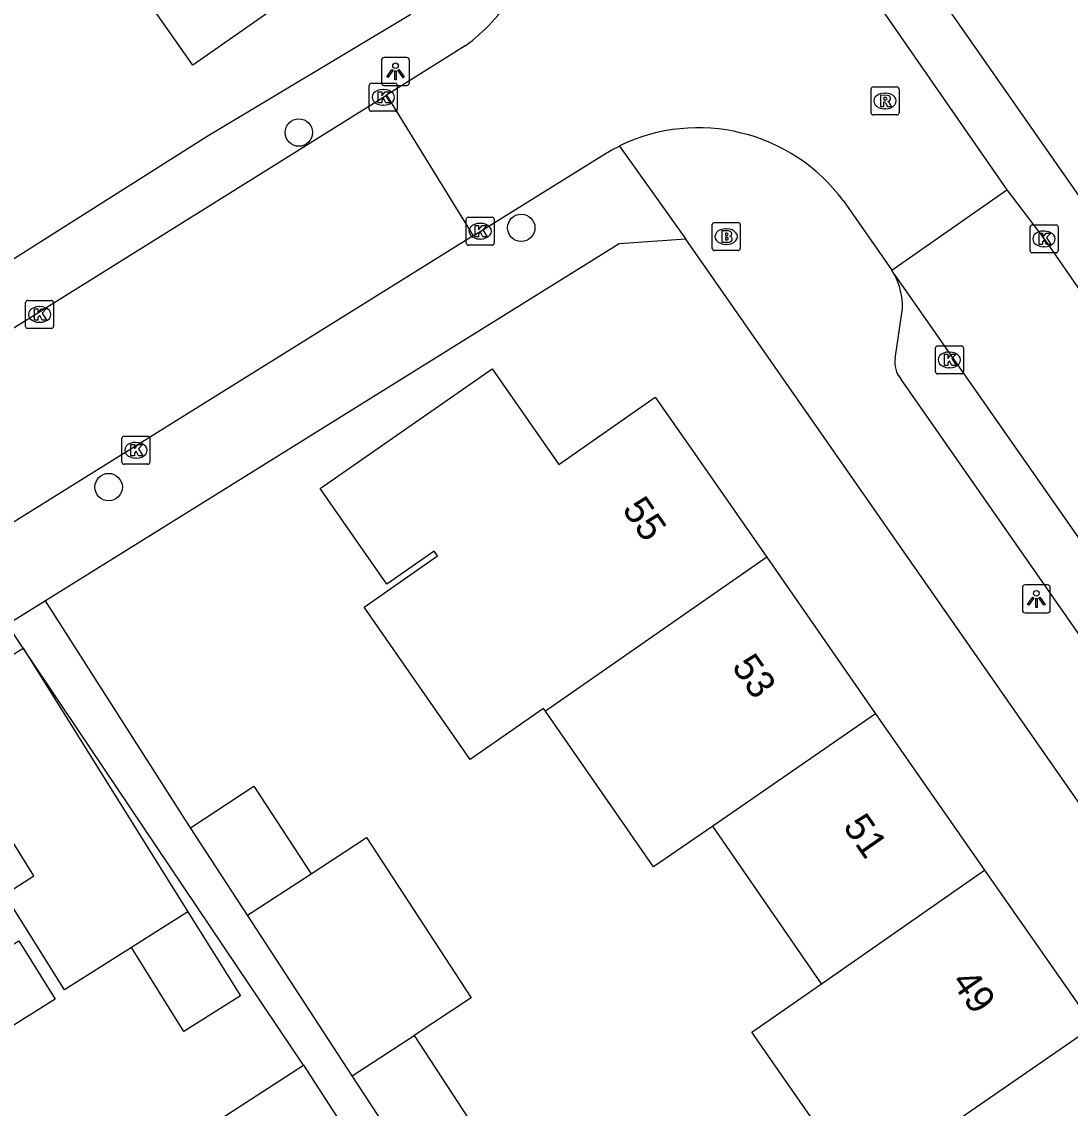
# Model space of a CAD drawing. Extents: x 159353 to 160616, y 385893 to 387321.
# Drawn here: x 159829.98 to 159867.44, y 386245.89 to 386284.7 of the extents above; entities that cross this region are included whole.
import ezdxf

# ---------------------------------------------------------------- set-up
doc = ezdxf.new("R2010")
doc.units = 0
for name, color, linetype in [('IMGEO_Boom', 7, 'Continuous'), ('IMGEO_Brandkraan', 7, 'Continuous'), ('IMGEO_Kolk', 7, 'Continuous'), ('IMGEO_Lichtpunt', 7, 'Continuous'), ('IMGEO_Pand', 7, 'Continuous'), ('IMGEO_Pand_nummerreeks', 7, 'Continuous'), ('IMGEO_Rijbaan_lokaal_open', 7, 'Continuous'), ('IMGEO_Rioolput', 7, 'Continuous'), ('IMGEO_Voetpad_open', 7, 'Continuous')]:
    doc.layers.add(name, color=color, linetype=linetype)

msp = doc.modelspace()

# ---------------------------------------------------------------- linework, layer by layer
at = {"layer": 'IMGEO_Boom'}
for centre in [(159839.879, 386280.74), (159847.827, 386277.341), (159833.085, 386268.079)]:
    msp.add_circle(centre, 0.489, dxfattribs=at)
at = {"layer": 'IMGEO_Brandkraan'}
for p, q in [((159854.721, 386277.526), (159855.573, 386277.526)), ((159854.646, 386276.6), (159854.646, 386277.452)), ((159855.134, 386277.306), (159855.159, 386277.306)), ((159855.647, 386277.452), (159855.647, 386276.6)), ((159855.157, 386276.746), (159855.132, 386276.746)), ((159855.573, 386276.526), (159854.721, 386276.526))]:
    msp.add_line(p, q, dxfattribs=at)
for points in [[(159854.721, 386277.526), (159855.573, 386277.526)], [(159854.646, 386276.6), (159854.646, 386277.452)], [(159854.994, 386277.226), (159854.994, 386276.826), (159855.207, 386276.826)], [(159855.225, 386277.226), (159854.994, 386277.226)], [(159855.173, 386277.145), (159855.119, 386277.145), (159855.119, 386277.069)], [(159855.647, 386277.452), (159855.647, 386276.6)], [(159855.119, 386277.069), (159855.172, 386277.069)], [(159855.181, 386276.993), (159855.119, 386276.993), (159855.119, 386276.912)], [(159855.119, 386276.912), (159855.181, 386276.912)], [(159855.573, 386276.526), (159854.721, 386276.526)]]:
    msp.add_lwpolyline(points, dxfattribs=at)
for centre, radius, start, end in [((159854.723, 386277.45), 0.0765, 91.552, 178.448), ((159854.723, 386277.45), 0.0765, 91.552, 178.448), ((159855.571, 386277.45), 0.0765, 1.552, 88.448), ((159855.571, 386277.45), 0.0765, 1.552, 88.448), ((159855.174, 386277.107), 0.0379, 267.8285, 90.9355), ((159855.229, 386277.081), 0.145, 59.4692, 91.5367), ((159855.254, 386277.128), 0.0922, 285.5137, 58.1501), ((159855.182, 386276.952), 0.0404, 269.8759, 90.5077), ((159855.213, 386277.077), 0.251, 268.6676, 293.5347), ((159855.259, 386276.936), 0.105, 301.3115, 78.989), ((159854.723, 386276.602), 0.0765, 181.552, 268.448), ((159854.723, 386276.602), 0.0765, 181.552, 268.448), ((159855.571, 386276.602), 0.0765, 271.552, 358.448), ((159855.571, 386276.602), 0.0765, 271.552, 358.448)]:
    msp.add_arc(centre, radius, start, end, dxfattribs=at)
for centre, major_axis, ratio, start_param, end_param in [((159855.133, 386277.026), (-0.387, 0.002), 0.722429, 4.712389, 7.853982), ((159855.158, 386277.026), (-0.39, 0.002), 0.717154, 1.570796, 4.712389)]:
    msp.add_ellipse(centre, major_axis=major_axis, ratio=ratio, start_param=start_param, end_param=end_param, dxfattribs=at)
at = {"layer": 'IMGEO_Kolk'}
for p, q in [((159842.395, 386281.575), (159842.395, 386282.427)), ((159842.47, 386282.501), (159843.322, 386282.501)), ((159842.883, 386282.281), (159842.908, 386282.281)), ((159843.396, 386282.427), (159843.396, 386281.575)), ((159843.322, 386281.501), (159842.47, 386281.501)), ((159842.906, 386281.721), (159842.881, 386281.721)), ((159845.858, 386276.793), (159845.858, 386277.645)), ((159845.933, 386277.719), (159846.785, 386277.719)), ((159846.346, 386277.499), (159846.371, 386277.499)), ((159846.859, 386277.645), (159846.859, 386276.793)), ((159866.002, 386276.517), (159866.002, 386277.369)), ((159866.077, 386277.443), (159866.929, 386277.443)), ((159866.49, 386277.223), (159866.515, 386277.223)), ((159867.003, 386277.369), (159867.003, 386276.517)), ((159846.785, 386276.719), (159845.933, 386276.719)), ((159846.369, 386276.939), (159846.344, 386276.939)), ((159866.929, 386276.443), (159866.077, 386276.443)), ((159866.513, 386276.663), (159866.488, 386276.663)), ((159830.117, 386273.817), (159830.117, 386274.669)), ((159830.192, 386274.743), (159831.044, 386274.743)), ((159830.605, 386274.523), (159830.63, 386274.523)), ((159831.118, 386274.669), (159831.118, 386273.817)), ((159831.044, 386273.743), (159830.192, 386273.743)), ((159830.628, 386273.963), (159830.603, 386273.963)), ((159862.62, 386272.195), (159862.62, 386273.047)), ((159862.695, 386273.121), (159863.547, 386273.121)), ((159863.108, 386272.901), (159863.133, 386272.901)), ((159863.621, 386273.047), (159863.621, 386272.195)), ((159863.547, 386272.121), (159862.695, 386272.121)), ((159863.131, 386272.341), (159863.106, 386272.341)), ((159833.559, 386268.969), (159833.559, 386269.821)), ((159833.634, 386269.895), (159834.486, 386269.895)), ((159834.56, 386269.821), (159834.56, 386268.969)), ((159834.047, 386269.675), (159834.072, 386269.675)), ((159834.07, 386269.115), (159834.045, 386269.115)), ((159834.486, 386268.895), (159833.634, 386268.895))]:
    msp.add_line(p, q, dxfattribs=at)
for points in [[(159842.395, 386281.575), (159842.395, 386282.427)], [(159842.47, 386282.501), (159843.322, 386282.501)], [(159842.716, 386282.201), (159842.839, 386282.201), (159842.839, 386282.05), (159842.969, 386282.201), (159843.133, 386282.201), (159842.987, 386282.05), (159843.14, 386281.801), (159842.988, 386281.801), (159842.903, 386281.965), (159842.839, 386281.898), (159842.839, 386281.801), (159842.716, 386281.801), (159842.716, 386282.201)], [(159843.396, 386282.427), (159843.396, 386281.575)], [(159843.322, 386281.501), (159842.47, 386281.501)], [(159845.858, 386276.793), (159845.858, 386277.645)], [(159845.933, 386277.719), (159846.785, 386277.719)], [(159846.859, 386277.645), (159846.859, 386276.793)], [(159846.179, 386277.419), (159846.302, 386277.419), (159846.302, 386277.268), (159846.432, 386277.419), (159846.596, 386277.419), (159846.45, 386277.268), (159846.603, 386277.019), (159846.451, 386277.019), (159846.366, 386277.183), (159846.302, 386277.116), (159846.302, 386277.019), (159846.179, 386277.019), (159846.179, 386277.419)], [(159866.002, 386276.517), (159866.002, 386277.369)], [(159866.077, 386277.443), (159866.929, 386277.443)], [(159866.323, 386277.143), (159866.446, 386277.143), (159866.446, 386276.992), (159866.576, 386277.143), (159866.74, 386277.143), (159866.594, 386276.992), (159866.747, 386276.743), (159866.595, 386276.743), (159866.51, 386276.907), (159866.446, 386276.84), (159866.446, 386276.743), (159866.323, 386276.743), (159866.323, 386277.143)], [(159867.003, 386277.369), (159867.003, 386276.517)], [(159846.785, 386276.719), (159845.933, 386276.719)], [(159866.929, 386276.443), (159866.077, 386276.443)], [(159830.117, 386273.817), (159830.117, 386274.669)], [(159830.192, 386274.743), (159831.044, 386274.743)], [(159830.438, 386274.443), (159830.561, 386274.443), (159830.561, 386274.292), (159830.691, 386274.443), (159830.855, 386274.443), (159830.709, 386274.292), (159830.862, 386274.043), (159830.71, 386274.043), (159830.625, 386274.207), (159830.561, 386274.14), (159830.561, 386274.043), (159830.438, 386274.043), (159830.438, 386274.443)], [(159831.118, 386274.669), (159831.118, 386273.817)], [(159831.044, 386273.743), (159830.192, 386273.743)], [(159862.62, 386272.195), (159862.62, 386273.047)], [(159862.695, 386273.121), (159863.547, 386273.121)], [(159863.621, 386273.047), (159863.621, 386272.195)], [(159862.941, 386272.821), (159863.064, 386272.821), (159863.064, 386272.67), (159863.194, 386272.821), (159863.358, 386272.821), (159863.212, 386272.67), (159863.365, 386272.421), (159863.213, 386272.421), (159863.128, 386272.585), (159863.064, 386272.518), (159863.064, 386272.421), (159862.941, 386272.421), (159862.941, 386272.821)], [(159863.547, 386272.121), (159862.695, 386272.121)], [(159833.559, 386268.969), (159833.559, 386269.821)], [(159833.634, 386269.895), (159834.486, 386269.895)], [(159834.56, 386269.821), (159834.56, 386268.969)], [(159833.88, 386269.595), (159834.003, 386269.595), (159834.003, 386269.444), (159834.133, 386269.595), (159834.297, 386269.595), (159834.151, 386269.444), (159834.304, 386269.195), (159834.152, 386269.195), (159834.067, 386269.359), (159834.003, 386269.292), (159834.003, 386269.195), (159833.88, 386269.195), (159833.88, 386269.595)], [(159834.486, 386268.895), (159833.634, 386268.895)]]:
    msp.add_lwpolyline(points, dxfattribs=at)
for centre, start, end in [((159842.472, 386282.425), 91.552, 178.448), ((159842.472, 386282.425), 91.552, 178.448), ((159843.32, 386282.425), 1.552, 88.448), ((159843.32, 386282.425), 1.552, 88.448), ((159842.472, 386281.577), 181.552, 268.448), ((159842.472, 386281.577), 181.552, 268.448), ((159843.32, 386281.577), 271.552, 358.448), ((159843.32, 386281.577), 271.552, 358.448), ((159845.935, 386277.643), 91.552, 178.448), ((159845.935, 386277.643), 91.552, 178.448), ((159846.783, 386277.643), 1.552, 88.448), ((159846.783, 386277.643), 1.552, 88.448), ((159866.079, 386277.367), 91.552, 178.448), ((159866.079, 386277.367), 91.552, 178.448), ((159866.927, 386277.367), 1.552, 88.448), ((159866.927, 386277.367), 1.552, 88.448), ((159845.935, 386276.795), 181.552, 268.448), ((159845.935, 386276.795), 181.552, 268.448), ((159846.783, 386276.795), 271.552, 358.448), ((159846.783, 386276.795), 271.552, 358.448), ((159866.079, 386276.519), 181.552, 268.448), ((159866.079, 386276.519), 181.552, 268.448), ((159866.927, 386276.519), 271.552, 358.448), ((159866.927, 386276.519), 271.552, 358.448), ((159830.194, 386274.667), 91.552, 178.448), ((159830.194, 386274.667), 91.552, 178.448), ((159831.042, 386274.667), 1.552, 88.448), ((159831.042, 386274.667), 1.552, 88.448), ((159830.194, 386273.819), 181.552, 268.448), ((159830.194, 386273.819), 181.552, 268.448), ((159831.042, 386273.819), 271.552, 358.448), ((159831.042, 386273.819), 271.552, 358.448), ((159862.697, 386273.045), 91.552, 178.448), ((159862.697, 386273.045), 91.552, 178.448), ((159863.545, 386273.045), 1.552, 88.448), ((159863.545, 386273.045), 1.552, 88.448), ((159862.697, 386272.197), 181.552, 268.448), ((159862.697, 386272.197), 181.552, 268.448), ((159863.545, 386272.197), 271.552, 358.448), ((159863.545, 386272.197), 271.552, 358.448), ((159833.636, 386269.819), 91.552, 178.448), ((159833.636, 386269.819), 91.552, 178.448), ((159834.484, 386269.819), 1.552, 88.448), ((159834.484, 386269.819), 1.552, 88.448), ((159833.636, 386268.971), 181.552, 268.448), ((159833.636, 386268.971), 181.552, 268.448), ((159834.484, 386268.971), 271.552, 358.448), ((159834.484, 386268.971), 271.552, 358.448)]:
    msp.add_arc(centre, 0.0765, start, end, dxfattribs=at)
for centre, major_axis, ratio, start_param, end_param in [((159842.882, 386282.001), (-0.387, 0.002), 0.722429, 4.712389, 7.853982), ((159842.907, 386282.001), (-0.39, 0.002), 0.717154, 1.570796, 4.712389), ((159846.345, 386277.219), (-0.387, 0.002), 0.722429, 4.712389, 7.853982), ((159846.37, 386277.219), (-0.39, 0.002), 0.717154, 1.570796, 4.712389), ((159866.489, 386276.943), (-0.387, 0.002), 0.722429, 4.712389, 7.853982), ((159866.514, 386276.943), (-0.39, 0.002), 0.717154, 1.570796, 4.712389), ((159830.604, 386274.243), (-0.387, 0.002), 0.722429, 4.712389, 7.853982), ((159830.629, 386274.243), (-0.39, 0.002), 0.717154, 1.570796, 4.712389), ((159863.107, 386272.621), (-0.387, 0.002), 0.722429, 4.712389, 7.853982), ((159863.132, 386272.621), (-0.39, 0.002), 0.717154, 1.570796, 4.712389), ((159834.046, 386269.395), (-0.387, 0.002), 0.722429, 4.712389, 7.853982), ((159834.071, 386269.395), (-0.39, 0.002), 0.717154, 1.570796, 4.712389)]:
    msp.add_ellipse(centre, major_axis=major_axis, ratio=ratio, start_param=start_param, end_param=end_param, dxfattribs=at)
at = {"layer": 'IMGEO_Lichtpunt'}
for p, q in [((159842.833, 386283.329), (159842.833, 386282.522)), ((159842.833, 386283.329), (159842.833, 386282.522)), ((159843.735, 386283.424), (159842.927, 386283.424)), ((159843.735, 386283.424), (159842.927, 386283.424)), ((159843.829, 386282.522), (159843.829, 386283.329)), ((159843.829, 386282.522), (159843.829, 386283.329)), ((159842.927, 386282.428), (159843.735, 386282.428)), ((159842.927, 386282.428), (159843.735, 386282.428)), ((159865.728, 386264.487), (159865.728, 386263.68)), ((159865.728, 386264.487), (159865.728, 386263.68)), ((159866.63, 386264.582), (159865.822, 386264.582)), ((159866.63, 386264.582), (159865.822, 386264.582)), ((159866.724, 386263.68), (159866.724, 386264.487)), ((159866.724, 386263.68), (159866.724, 386264.487)), ((159865.822, 386263.586), (159866.63, 386263.586)), ((159865.822, 386263.586), (159866.63, 386263.586))]:
    msp.add_line(p, q, dxfattribs=at)
for points in [[(159843.207, 386282.993), (159843.246, 386282.965), (159843.058, 386282.703), (159843.02, 386282.73), (159843.207, 386282.993)], [(159843.309, 386282.945), (159843.356, 386282.945), (159843.356, 386282.623), (159843.309, 386282.623), (159843.309, 386282.945)], [(159843.419, 386282.965), (159843.457, 386282.992), (159843.644, 386282.73), (159843.605, 386282.702), (159843.419, 386282.965)], [(159866.102, 386264.151), (159866.141, 386264.123), (159865.953, 386263.861), (159865.915, 386263.888), (159866.102, 386264.151)], [(159866.204, 386264.103), (159866.251, 386264.103), (159866.251, 386263.781), (159866.204, 386263.781), (159866.204, 386264.103)], [(159866.314, 386264.123), (159866.352, 386264.15), (159866.539, 386263.888), (159866.5, 386263.86), (159866.314, 386264.123)]]:
    msp.add_lwpolyline(points, dxfattribs=at)
for centre in [(159843.332, 386283.127), (159866.227, 386264.285)]:
    msp.add_circle(centre, 0.0994, dxfattribs=at)
for centre, start, end in [((159842.927, 386283.329), 90, 180), ((159842.927, 386283.329), 90, 180), ((159843.735, 386283.329), 0, 90), ((159843.735, 386283.329), 0, 90), ((159842.927, 386282.522), 180, 270), ((159842.927, 386282.522), 180, 270), ((159843.735, 386282.522), 270, 0), ((159843.735, 386282.522), 270, 360), ((159865.822, 386264.487), 90, 180), ((159865.822, 386264.487), 90, 180), ((159866.63, 386264.487), 0, 90), ((159866.63, 386264.487), 0, 90), ((159865.822, 386263.68), 180, 270), ((159865.822, 386263.68), 180, 270), ((159866.63, 386263.68), 270, 0), ((159866.63, 386263.68), 270, 360)]:
    msp.add_arc(centre, 0.0946, start, end, dxfattribs=at)
at = {"layer": 'IMGEO_Pand'}
for points in [[(159838.178, 386291.913), (159841.607, 386287.012), (159836.092, 386283.152), (159833.225, 386287.249), (159832.662, 386288.053)], [(159848.691, 386260.07), (159848.621, 386260.171), (159845.999, 386258.346), (159842.208, 386263.793), (159844.831, 386265.618), (159844.716, 386265.784), (159843.029, 386264.61), (159840.646, 386268.032), (159846.784, 386272.307), (159849.167, 386268.885), (159852.613, 386271.285), (159854.214, 386268.988), (159856.593, 386265.573)], [(159856.593, 386265.573), (159848.691, 386260.07)], [(159856.593, 386265.573), (159860.486, 386259.984)], [(159833.898, 386251.63), (159831.503, 386250.119), (159829.371, 386253.53), (159830.409, 386254.19), (159827.501, 386258.843), (159826.646, 386260.211), (159830.029, 386262.325)], [(159830.029, 386262.325), (159835.917, 386252.903)], [(159854.666, 386255.97), (159852.555, 386254.514), (159848.691, 386260.07)], [(159860.486, 386259.984), (159854.666, 386255.97)], [(159860.486, 386259.984), (159864.38, 386254.395)], [(159836.008, 386255.91), (159838.275, 386257.391), (159840.317, 386254.265)], [(159838.049, 386252.784), (159836.008, 386255.91)], [(159858.552, 386250.337), (159854.666, 386255.97)], [(159840.317, 386254.265), (159842.299, 386255.56), (159846.041, 386249.83), (159843.996, 386248.494)], [(159838.049, 386252.784), (159840.317, 386254.265)], [(159858.552, 386250.337), (159858.821, 386250.524), (159864.38, 386254.395)], [(159864.38, 386254.395), (159867.442, 386250), (159868.273, 386248.807)], [(159835.917, 386252.903), (159837.793, 386249.901), (159835.769, 386248.636), (159833.898, 386251.63)], [(159835.917, 386252.903), (159833.898, 386251.63)], [(159841.79, 386247.054), (159838.049, 386252.784)], [(159831.178, 386249.783), (159827.955, 386247.769), (159826.649, 386249.858), (159829.872, 386251.872), (159831.178, 386249.783)], [(159860.22, 386243.199), (159859.962, 386243.015), (159856.068, 386248.607), (159858.552, 386250.337)], [(159868.273, 386248.807), (159862.69, 386244.961), (159860.22, 386243.199)], [(159841.79, 386247.054), (159843.996, 386248.494)], [(159843.996, 386248.494), (159847.677, 386242.856)], [(159841.26, 386240.183), (159840.117, 386239.446), (159839.887, 386239.298), (159836.219, 386244.955), (159840.042, 386247.435)], [(159840.042, 386247.435), (159843.718, 386241.767)], [(159845.472, 386241.416), (159841.79, 386247.054)]]:
    msp.add_lwpolyline(points, dxfattribs=at)
at = {"layer": 'IMGEO_Rijbaan_lokaal_open'}
for points in [[(159852.375, 386298.512), (159852.641, 386296.765), (159865.171, 386278.695)], [(159845.825, 386283.843), (159843.009, 386282.072)], [(159803.604, 386257.489), (159843.009, 386282.072)], [(159843.009, 386282.072), (159846.112, 386277.054)], [(159846.112, 386277.054), (159850.799, 386279.972), (159851.061, 386280.123), (159851.33, 386280.261)], [(159861.069, 386275.827), (159865.171, 386278.695)], [(159865.171, 386278.695), (159866.503, 386276.943), (159876.481, 386262.539), (159915.274, 386207.012)], [(159859.336, 386278.299), (159861.069, 386275.827)], [(159846.112, 386277.054), (159827.802, 386265.662), (159806.815, 386252.464)], [(159861.15, 386275.683), (159861.069, 386275.827)], [(159861.15, 386275.683), (159896.906, 386224.528)]]:
    msp.add_lwpolyline(points, dxfattribs=at)
for centre, radius, start, end in [((159842.452, 386288.612), 5.841, 305.2763, 330.2709), ((159854.151, 386274.458), 6.453, 36.534, 115.9263)]:
    msp.add_arc(centre, radius, start, end, dxfattribs=at)
at = {"layer": 'IMGEO_Rioolput'}
for p, q in [((159860.321, 386281.445), (159860.321, 386282.297)), ((159860.396, 386282.371), (159861.248, 386282.371)), ((159860.809, 386282.151), (159860.834, 386282.151)), ((159861.322, 386282.297), (159861.322, 386281.445)), ((159861.248, 386281.371), (159860.396, 386281.371)), ((159860.832, 386281.591), (159860.807, 386281.591))]:
    msp.add_line(p, q, dxfattribs=at)
for points in [[(159860.321, 386281.445), (159860.321, 386282.297)], [(159860.396, 386282.371), (159861.248, 386282.371)], [(159861.322, 386282.297), (159861.322, 386281.445)], [(159860.91, 386282.069), (159860.658, 386282.071), (159860.658, 386281.671)], [(159860.658, 386281.671), (159860.782, 386281.671), (159860.782, 386281.833), (159860.793, 386281.833)], [(159860.836, 386281.99), (159860.782, 386281.99), (159860.782, 386281.909)], [(159860.782, 386281.909), (159860.834, 386281.909)], [(159860.84, 386281.804), (159860.911, 386281.671), (159861.051, 386281.671), (159860.986, 386281.797)], [(159861.248, 386281.371), (159860.396, 386281.371)]]:
    msp.add_lwpolyline(points, dxfattribs=at)
for centre, radius, start, end in [((159860.398, 386282.295), 0.0765, 91.552, 178.448), ((159860.398, 386282.295), 0.0765, 91.552, 178.448), ((159861.246, 386282.295), 0.0765, 1.552, 88.448), ((159861.246, 386282.295), 0.0765, 1.552, 88.448), ((159860.792, 386281.78), 0.0533, 26.0293, 88.6989), ((159860.818, 386282.098), 0.19, 274.7715, 282.9687), ((159860.842, 386281.894), 0.0964, 77.0061, 93.1865), ((159860.856, 386281.951), 0.0378, 276.6634, 79.6772), ((159860.909, 386281.959), 0.109, 350.3612, 89.416), ((159860.907, 386281.959), 0.112, 277.5842, 350.9817), ((159860.891, 386281.744), 0.108, 29.5134, 73.7905), ((159860.398, 386281.447), 0.0765, 181.552, 268.448), ((159860.398, 386281.447), 0.0765, 181.552, 268.448), ((159861.246, 386281.447), 0.0765, 271.552, 358.448), ((159861.246, 386281.447), 0.0765, 271.552, 358.448)]:
    msp.add_arc(centre, radius, start, end, dxfattribs=at)
for centre, major_axis, ratio, start_param, end_param in [((159860.808, 386281.871), (-0.387, 0.002), 0.722429, 4.712389, 7.853982), ((159860.833, 386281.871), (-0.39, 0.002), 0.717154, 1.570796, 4.712389)]:
    msp.add_ellipse(centre, major_axis=major_axis, ratio=ratio, start_param=start_param, end_param=end_param, dxfattribs=at)
at = {"layer": 'IMGEO_Voetpad_open'}
for points in [[(159883.019, 386256.63), (159852.087, 386300.915)], [(159824.442, 386272.92), (159836.608, 386280.613), (159843.882, 386284.972)], [(159851.33, 386280.261), (159853.707, 386276.934)], [(159853.707, 386276.934), (159851.319, 386276.761), (159830.826, 386264.01)], [(159890.682, 386220.04), (159892.54, 386221.275), (159853.707, 386276.934)], [(159861.179, 386272.673), (159861.45, 386274.456)], [(159893.478, 386225.933), (159861.381, 386271.944)], [(159830.826, 386264.01), (159829.474, 386263.169)], [(159836.008, 386255.91), (159830.826, 386264.01)], [(159830.029, 386262.325), (159829.474, 386263.169)], [(159840.042, 386247.435), (159830.029, 386262.325)]]:
    msp.add_lwpolyline(points, dxfattribs=at)
for centre, radius, start, end in [((159858.987, 386274.504), 2.463, 358.8829, 28.5955), ((159862.083, 386272.531), 0.915, 171.06, 219.9152)]:
    msp.add_arc(centre, radius, start, end, dxfattribs=at)

# ---------------------------------------------------------------- texts
at = {"layer": 'IMGEO_Pand_nummerreeks'}
for s, rotation, p in [('55', 304.8643, (159851.406, 386267.28)), ('53', 304.8643, (159855.319, 386261.664)), ('51', 304.8643, (159859.295, 386255.956)), ('49', 304.8815, (159863.163, 386250.404))]:
    msp.add_text(s, height=1, rotation=rotation, dxfattribs=at).set_placement(p)

doc.saveas('drawing.dxf')
